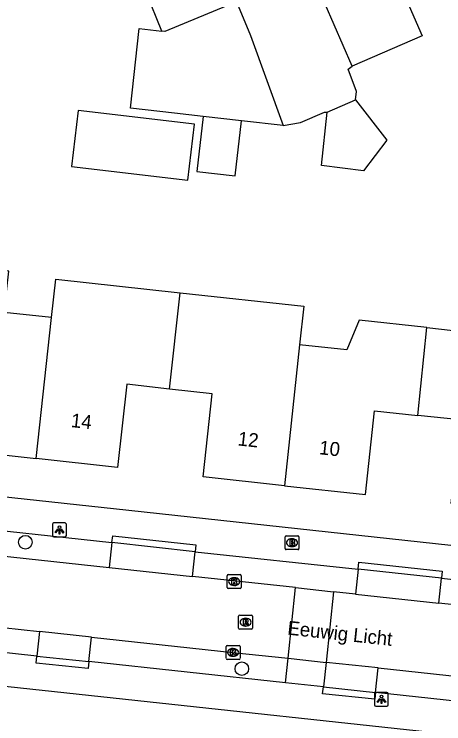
# Model space of a CAD drawing. Extents: x 160457 to 162082, y 388340 to 389736.
# Drawn here: x 161361.2 to 161392.2, y 388484.7 to 388535.7 of the extents above; entities that cross this region are included whole.
import ezdxf

# ---------------------------------------------------------------- set-up
doc = ezdxf.new("R2010")
doc.units = 0
for name, color, linetype in [('IMGEO_Boom', 7, 'Continuous'), ('IMGEO_Brandkraan', 7, 'Continuous'), ('IMGEO_Kolk', 7, 'Continuous'), ('IMGEO_Lichtpunt', 7, 'Continuous'), ('IMGEO_Openbare_ruimte_label', 7, 'Continuous'), ('IMGEO_Pand', 7, 'Continuous'), ('IMGEO_Pand_nummerreeks', 7, 'Continuous'), ('IMGEO_Parkeervlak_open', 7, 'Continuous'), ('IMGEO_Rijbaan_lokaal_open', 7, 'Continuous'), ('IMGEO_Rioolput', 7, 'Continuous'), ('IMGEO_Voetpad_open', 7, 'Continuous')]:
    doc.layers.add(name, color=color, linetype=linetype)

msp = doc.modelspace()

# ---------------------------------------------------------------- linework, layer by layer
at = {"layer": 'IMGEO_Boom'}
for centre in [(161362.003, 388497.728), (161377.6, 388488.619)]:
    msp.add_circle(centre, 0.489, dxfattribs=at)
at = {"layer": 'IMGEO_Brandkraan'}
for p, q in [((161380.715, 388497.267), (161380.715, 388498.119)), ((161380.79, 388498.193), (161381.642, 388498.193)), ((161381.716, 388498.119), (161381.716, 388497.267)), ((161381.203, 388497.973), (161381.228, 388497.973)), ((161381.642, 388497.193), (161380.79, 388497.193)), ((161381.226, 388497.413), (161381.201, 388497.413))]:
    msp.add_line(p, q, dxfattribs=at)
for points in [[(161380.715, 388497.267), (161380.715, 388498.119)], [(161380.79, 388498.193), (161381.642, 388498.193)], [(161381.716, 388498.119), (161381.716, 388497.267)], [(161381.063, 388497.893), (161381.063, 388497.493), (161381.276, 388497.493)], [(161381.294, 388497.893), (161381.063, 388497.893)], [(161381.242, 388497.812), (161381.188, 388497.812), (161381.188, 388497.736)], [(161381.188, 388497.736), (161381.241, 388497.736)], [(161381.25, 388497.66), (161381.188, 388497.66), (161381.188, 388497.579)], [(161381.188, 388497.579), (161381.25, 388497.579)], [(161381.642, 388497.193), (161380.79, 388497.193)]]:
    msp.add_lwpolyline(points, dxfattribs=at)
for centre, radius, start, end in [((161380.792, 388498.117), 0.0765, 91.552, 178.448), ((161380.792, 388498.117), 0.0765, 91.552, 178.448), ((161381.64, 388498.117), 0.0765, 1.552, 88.448), ((161381.64, 388498.117), 0.0765, 1.552, 88.448), ((161381.243, 388497.774), 0.0379, 267.8285, 90.9355), ((161381.251, 388497.619), 0.0404, 269.8759, 90.5077), ((161381.298, 388497.748), 0.145, 59.4692, 91.5367), ((161381.323, 388497.795), 0.0922, 285.5137, 58.1501), ((161381.328, 388497.603), 0.105, 301.3115, 78.989), ((161380.792, 388497.269), 0.0765, 181.552, 268.448), ((161380.792, 388497.269), 0.0765, 181.552, 268.448), ((161381.282, 388497.744), 0.251, 268.6676, 293.5347), ((161381.64, 388497.269), 0.0765, 271.552, 358.448), ((161381.64, 388497.269), 0.0765, 271.552, 358.448)]:
    msp.add_arc(centre, radius, start, end, dxfattribs=at)
for centre, major_axis, ratio, start_param, end_param in [((161381.202, 388497.693), (-0.387, 0.002), 0.722429, 4.712389, 7.853982), ((161381.227, 388497.693), (-0.39, 0.002), 0.717154, 1.570796, 4.712389)]:
    msp.add_ellipse(centre, major_axis=major_axis, ratio=ratio, start_param=start_param, end_param=end_param, dxfattribs=at)
at = {"layer": 'IMGEO_Kolk'}
for p, q in [((161376.548, 388494.467), (161376.548, 388495.319)), ((161376.623, 388495.393), (161377.475, 388495.393)), ((161377.036, 388495.173), (161377.061, 388495.173)), ((161377.549, 388495.319), (161377.549, 388494.467)), ((161377.059, 388494.613), (161377.034, 388494.613)), ((161377.475, 388494.393), (161376.623, 388494.393)), ((161376.469, 388489.368), (161376.469, 388490.22)), ((161376.544, 388490.294), (161377.396, 388490.294)), ((161376.957, 388490.074), (161376.982, 388490.074)), ((161377.47, 388490.22), (161377.47, 388489.368)), ((161376.98, 388489.514), (161376.955, 388489.514)), ((161377.396, 388489.294), (161376.544, 388489.294))]:
    msp.add_line(p, q, dxfattribs=at)
for points in [[(161376.548, 388494.467), (161376.548, 388495.319)], [(161376.623, 388495.393), (161377.475, 388495.393)], [(161376.869, 388495.093), (161376.992, 388495.093), (161376.992, 388494.942), (161377.122, 388495.093), (161377.286, 388495.093), (161377.14, 388494.942), (161377.293, 388494.693), (161377.141, 388494.693), (161377.056, 388494.857), (161376.992, 388494.79), (161376.992, 388494.693), (161376.869, 388494.693), (161376.869, 388495.093)], [(161377.549, 388495.319), (161377.549, 388494.467)], [(161377.475, 388494.393), (161376.623, 388494.393)], [(161376.469, 388489.368), (161376.469, 388490.22)], [(161376.544, 388490.294), (161377.396, 388490.294)], [(161376.79, 388489.994), (161376.913, 388489.994), (161376.913, 388489.843), (161377.043, 388489.994), (161377.207, 388489.994), (161377.061, 388489.843), (161377.214, 388489.594), (161377.062, 388489.594), (161376.977, 388489.758), (161376.913, 388489.691), (161376.913, 388489.594), (161376.79, 388489.594), (161376.79, 388489.994)], [(161377.47, 388490.22), (161377.47, 388489.368)], [(161377.396, 388489.294), (161376.544, 388489.294)]]:
    msp.add_lwpolyline(points, dxfattribs=at)
for centre, start, end in [((161376.625, 388495.317), 91.552, 178.448), ((161376.625, 388495.317), 91.552, 178.448), ((161377.473, 388495.317), 1.552, 88.448), ((161377.473, 388495.317), 1.552, 88.448), ((161376.625, 388494.469), 181.552, 268.448), ((161376.625, 388494.469), 181.552, 268.448), ((161377.473, 388494.469), 271.552, 358.448), ((161377.473, 388494.469), 271.552, 358.448), ((161376.546, 388490.218), 91.552, 178.448), ((161376.546, 388490.218), 91.552, 178.448), ((161377.394, 388490.218), 1.552, 88.448), ((161377.394, 388490.218), 1.552, 88.448), ((161376.546, 388489.37), 181.552, 268.448), ((161376.546, 388489.37), 181.552, 268.448), ((161377.394, 388489.37), 271.552, 358.448), ((161377.394, 388489.37), 271.552, 358.448)]:
    msp.add_arc(centre, 0.0765, start, end, dxfattribs=at)
for centre, major_axis, ratio, start_param, end_param in [((161377.035, 388494.893), (-0.387, 0.002), 0.722429, 4.712389, 7.853982), ((161377.06, 388494.893), (-0.39, 0.002), 0.717154, 1.570796, 4.712389), ((161376.956, 388489.794), (-0.387, 0.002), 0.722429, 4.712389, 7.853982), ((161376.981, 388489.794), (-0.39, 0.002), 0.717154, 1.570796, 4.712389)]:
    msp.add_ellipse(centre, major_axis=major_axis, ratio=ratio, start_param=start_param, end_param=end_param, dxfattribs=at)
at = {"layer": 'IMGEO_Lichtpunt'}
for p, q in [((161364.86, 388499.113), (161364.052, 388499.113)), ((161364.86, 388499.113), (161364.052, 388499.113)), ((161363.958, 388499.018), (161363.958, 388498.211)), ((161363.958, 388499.018), (161363.958, 388498.211)), ((161364.954, 388498.211), (161364.954, 388499.018)), ((161364.954, 388498.211), (161364.954, 388499.018)), ((161364.052, 388498.117), (161364.86, 388498.117)), ((161364.052, 388498.117), (161364.86, 388498.117)), ((161388.058, 388486.912), (161387.25, 388486.912)), ((161388.058, 388486.912), (161387.25, 388486.912)), ((161387.156, 388486.817), (161387.156, 388486.01)), ((161387.156, 388486.817), (161387.156, 388486.01)), ((161388.152, 388486.01), (161388.152, 388486.817)), ((161388.152, 388486.01), (161388.152, 388486.817)), ((161387.25, 388485.916), (161388.058, 388485.916)), ((161387.25, 388485.916), (161388.058, 388485.916))]:
    msp.add_line(p, q, dxfattribs=at)
for points in [[(161364.332, 388498.682), (161364.371, 388498.654), (161364.183, 388498.392), (161364.145, 388498.419), (161364.332, 388498.682)], [(161364.434, 388498.634), (161364.481, 388498.634), (161364.481, 388498.312), (161364.434, 388498.312), (161364.434, 388498.634)], [(161364.544, 388498.654), (161364.582, 388498.681), (161364.769, 388498.419), (161364.73, 388498.391), (161364.544, 388498.654)], [(161387.53, 388486.481), (161387.569, 388486.453), (161387.381, 388486.191), (161387.343, 388486.218), (161387.53, 388486.481)], [(161387.632, 388486.433), (161387.679, 388486.433), (161387.679, 388486.111), (161387.632, 388486.111), (161387.632, 388486.433)], [(161387.742, 388486.453), (161387.78, 388486.48), (161387.967, 388486.218), (161387.928, 388486.19), (161387.742, 388486.453)]]:
    msp.add_lwpolyline(points, dxfattribs=at)
for centre in [(161364.457, 388498.816), (161387.655, 388486.615)]:
    msp.add_circle(centre, 0.0994, dxfattribs=at)
for centre, start, end in [((161364.052, 388499.018), 90, 180), ((161364.052, 388499.018), 90, 180), ((161364.86, 388499.018), 0, 90), ((161364.86, 388499.018), 0, 90), ((161364.052, 388498.211), 180, 270), ((161364.052, 388498.211), 180, 270), ((161364.86, 388498.211), 270, 0), ((161364.86, 388498.211), 270, 360), ((161387.25, 388486.817), 90, 180), ((161387.25, 388486.817), 90, 180), ((161388.058, 388486.817), 0, 90), ((161388.058, 388486.817), 0, 90), ((161387.25, 388486.01), 180, 270), ((161387.25, 388486.01), 180, 270), ((161388.058, 388486.01), 270, 0), ((161388.058, 388486.01), 270, 360)]:
    msp.add_arc(centre, 0.0946, start, end, dxfattribs=at)
at = {"layer": 'IMGEO_Pand'}
for points in [[(161387.374, 388541.562), (161390.585, 388534.172), (161385.551, 388531.998)], [(161371.844, 388534.524), (161370.695, 388537.327), (161376.021, 388539.53)], [(161385.551, 388531.998), (161382.31, 388539.468)], [(161377.215, 388536.635), (161372.044, 388534.503), (161371.844, 388534.524)], [(161377.215, 388536.635), (161378.217, 388534.208), (161380.571, 388527.723)], [(161374.822, 388528.387), (161372.741, 388528.627), (161369.58, 388528.976), (161370.195, 388534.701), (161371.844, 388534.524)], [(161385.794, 388529.575), (161388.054, 388526.664), (161386.374, 388524.456), (161383.335, 388524.853), (161383.744, 388528.698)], [(161383.744, 388528.698), (161385.794, 388529.575)], [(161365.801, 388528.805), (161365.332, 388524.778), (161373.709, 388523.803), (161374.177, 388527.83), (161365.801, 388528.805)], [(161374.822, 388528.387), (161374.364, 388524.417), (161377.117, 388524.099), (161377.575, 388528.069)], [(161377.575, 388528.069), (161374.822, 388528.387)], [(161380.571, 388527.723), (161377.575, 388528.069)], [(161363.882, 388513.895), (161360.482, 388514.265), (161360.805, 388517.236), (161355.26, 388517.829)], [(161363.882, 388513.895), (161364.2, 388516.662), (161373.158, 388515.691)], [(161372.385, 388508.757), (161373.158, 388515.691)], [(161373.158, 388515.691), (161382.065, 388514.726), (161381.763, 388511.94)], [(161362.779, 388503.756), (161363.882, 388513.895)], [(161390.928, 388513.175), (161386.061, 388513.712), (161385.173, 388511.57), (161381.763, 388511.94)], [(161390.269, 388506.862), (161390.928, 388513.175)], [(161390.928, 388513.175), (161395.769, 388512.641), (161399.897, 388512.22), (161399.656, 388510.006)], [(161381.763, 388511.94), (161380.664, 388501.798)], [(161354.483, 388510.707), (161357.571, 388510.372), (161356.922, 388504.393), (161362.779, 388503.756)], [(161372.385, 388508.757), (161369.3, 388509.1), (161368.636, 388503.118), (161362.779, 388503.756)], [(161380.664, 388501.798), (161374.806, 388502.433), (161375.47, 388508.415), (161372.385, 388508.757)], [(161380.664, 388501.798), (161386.521, 388501.164), (161387.167, 388507.194), (161390.269, 388506.862)], [(161398.554, 388499.866), (161397.324, 388500), (161392.69, 388500.503), (161393.336, 388506.533), (161390.269, 388506.862)]]:
    msp.add_lwpolyline(points, dxfattribs=at)
at = {"layer": 'IMGEO_Parkeervlak_open'}
for points in [[(161368.239, 388497.703), (161368.044, 388495.914)], [(161374.037, 388495.264), (161374.23, 388497.043)], [(161385.973, 388495.788), (161385.778, 388493.992)], [(161391.786, 388493.341), (161391.977, 388495.136)], [(161363.021, 388491.306), (161362.828, 388489.52)], [(161366.569, 388489.129), (161366.761, 388490.901)], [(161380.747, 388487.602), (161380.935, 388489.372)], [(161383.67, 388489.079), (161383.473, 388487.308)], [(161387.237, 388486.914), (161387.425, 388488.678)]]:
    msp.add_lwpolyline(points, dxfattribs=at)
at = {"layer": 'IMGEO_Rijbaan_lokaal_open'}
for points in [[(161385.794, 388529.575), (161385.862, 388530.172), (161385.261, 388531.792), (161385.551, 388531.998)], [(161380.571, 388527.723), (161381.818, 388527.951), (161383.558, 388528.697), (161383.744, 388528.698)], [(161356.063, 388497.212), (161368.044, 388495.914)], [(161368.044, 388495.914), (161374.037, 388495.264)], [(161381.476, 388494.458), (161374.037, 388495.264)], [(161380.935, 388489.372), (161381.476, 388494.458)], [(161381.476, 388494.458), (161384.212, 388494.162)], [(161384.212, 388494.162), (161383.67, 388489.079)], [(161385.778, 388493.992), (161384.212, 388494.162)], [(161385.778, 388493.992), (161391.786, 388493.341)], [(161403.72, 388492.048), (161391.786, 388493.341)], [(161357.057, 388491.955), (161359.033, 388491.738), (161363.021, 388491.306)], [(161366.761, 388490.901), (161363.021, 388491.306)], [(161366.761, 388490.901), (161376.946, 388489.798), (161380.935, 388489.372)], [(161380.935, 388489.372), (161383.67, 388489.079)], [(161387.425, 388488.678), (161383.67, 388489.079)], [(161387.425, 388488.678), (161393.408, 388488.038)]]:
    msp.add_lwpolyline(points, dxfattribs=at)
at = {"layer": 'IMGEO_Rioolput'}
for p, q in [((161377.442, 388492.468), (161378.294, 388492.468)), ((161377.367, 388491.542), (161377.367, 388492.394)), ((161377.855, 388492.248), (161377.88, 388492.248)), ((161378.368, 388492.394), (161378.368, 388491.542)), ((161378.294, 388491.468), (161377.442, 388491.468)), ((161377.878, 388491.688), (161377.853, 388491.688))]:
    msp.add_line(p, q, dxfattribs=at)
for points in [[(161377.442, 388492.468), (161378.294, 388492.468)], [(161377.367, 388491.542), (161377.367, 388492.394)], [(161377.956, 388492.166), (161377.704, 388492.168), (161377.704, 388491.768)], [(161377.882, 388492.087), (161377.828, 388492.087), (161377.828, 388492.006)], [(161377.828, 388492.006), (161377.88, 388492.006)], [(161378.368, 388492.394), (161378.368, 388491.542)], [(161378.294, 388491.468), (161377.442, 388491.468)], [(161377.704, 388491.768), (161377.828, 388491.768), (161377.828, 388491.93), (161377.839, 388491.93)], [(161377.886, 388491.901), (161377.957, 388491.768), (161378.097, 388491.768), (161378.032, 388491.894)]]:
    msp.add_lwpolyline(points, dxfattribs=at)
for centre, radius, start, end in [((161377.444, 388492.392), 0.0765, 91.552, 178.448), ((161377.444, 388492.392), 0.0765, 91.552, 178.448), ((161378.292, 388492.392), 0.0765, 1.552, 88.448), ((161378.292, 388492.392), 0.0765, 1.552, 88.448), ((161377.864, 388492.195), 0.19, 274.7715, 282.9687), ((161377.888, 388491.991), 0.0964, 77.0061, 93.1865), ((161377.902, 388492.048), 0.0378, 276.6634, 79.6772), ((161377.955, 388492.056), 0.109, 350.3612, 89.416), ((161377.953, 388492.056), 0.112, 277.5842, 350.9817), ((161377.937, 388491.841), 0.108, 29.5134, 73.7905), ((161377.444, 388491.544), 0.0765, 181.552, 268.448), ((161377.444, 388491.544), 0.0765, 181.552, 268.448), ((161377.838, 388491.877), 0.0533, 26.0293, 88.6989), ((161378.292, 388491.544), 0.0765, 271.552, 358.448), ((161378.292, 388491.544), 0.0765, 271.552, 358.448)]:
    msp.add_arc(centre, radius, start, end, dxfattribs=at)
for centre, major_axis, ratio, start_param, end_param in [((161377.854, 388491.968), (-0.387, 0.002), 0.722429, 4.712389, 7.853982), ((161377.879, 388491.968), (-0.39, 0.002), 0.717154, 1.570796, 4.712389)]:
    msp.add_ellipse(centre, major_axis=major_axis, ratio=ratio, start_param=start_param, end_param=end_param, dxfattribs=at)
at = {"layer": 'IMGEO_Voetpad_open'}
for points in [[(161428.239, 388493.618), (161369.455, 388500), (161340.59, 388503.134), (161338.737, 388503.335)], [(161356.258, 388499.006), (161368.239, 388497.703)], [(161368.239, 388497.703), (161368.293, 388498.199), (161374.284, 388497.539), (161374.23, 388497.043)], [(161374.23, 388497.043), (161368.239, 388497.703)], [(161374.23, 388497.043), (161385.973, 388495.788)], [(161385.973, 388495.788), (161386.026, 388496.285), (161392.03, 388495.633), (161391.977, 388495.136)], [(161391.977, 388495.136), (161385.973, 388495.788)], [(161391.977, 388495.136), (161403.913, 388493.826)], [(161333.589, 388490.266), (161427.505, 388480.13), (161500, 388472.296), (161541.258, 388467.838), (161541.537, 388467.798)], [(161362.828, 388489.52), (161356.862, 388490.176)], [(161366.569, 388489.129), (161366.518, 388488.632), (161362.777, 388489.023), (161362.828, 388489.52)], [(161362.828, 388489.52), (161366.569, 388489.129)], [(161380.747, 388487.602), (161366.569, 388489.129)], [(161383.473, 388487.308), (161380.747, 388487.602)], [(161387.237, 388486.914), (161387.185, 388486.417), (161383.421, 388486.811), (161383.473, 388487.308)], [(161383.473, 388487.308), (161387.237, 388486.914)], [(161393.219, 388486.269), (161387.237, 388486.914)]]:
    msp.add_lwpolyline(points, dxfattribs=at)

# ---------------------------------------------------------------- texts
at = {"layer": 'IMGEO_Openbare_ruimte_label'}
msp.add_text('Eeuwig Licht', height=1, rotation=353.799, dxfattribs=at).set_placement((161380.847, 388491.08))
at = {"layer": 'IMGEO_Pand_nummerreeks'}
for s, rotation, p in [('14', 353.7881, (161365.249, 388506.022)), ('12', 353.8177, (161377.272, 388504.701)), ('10', 353.8177, (161383.136, 388504.065))]:
    msp.add_text(s, height=1, rotation=rotation, dxfattribs=at).set_placement(p)

doc.saveas('drawing.dxf')
